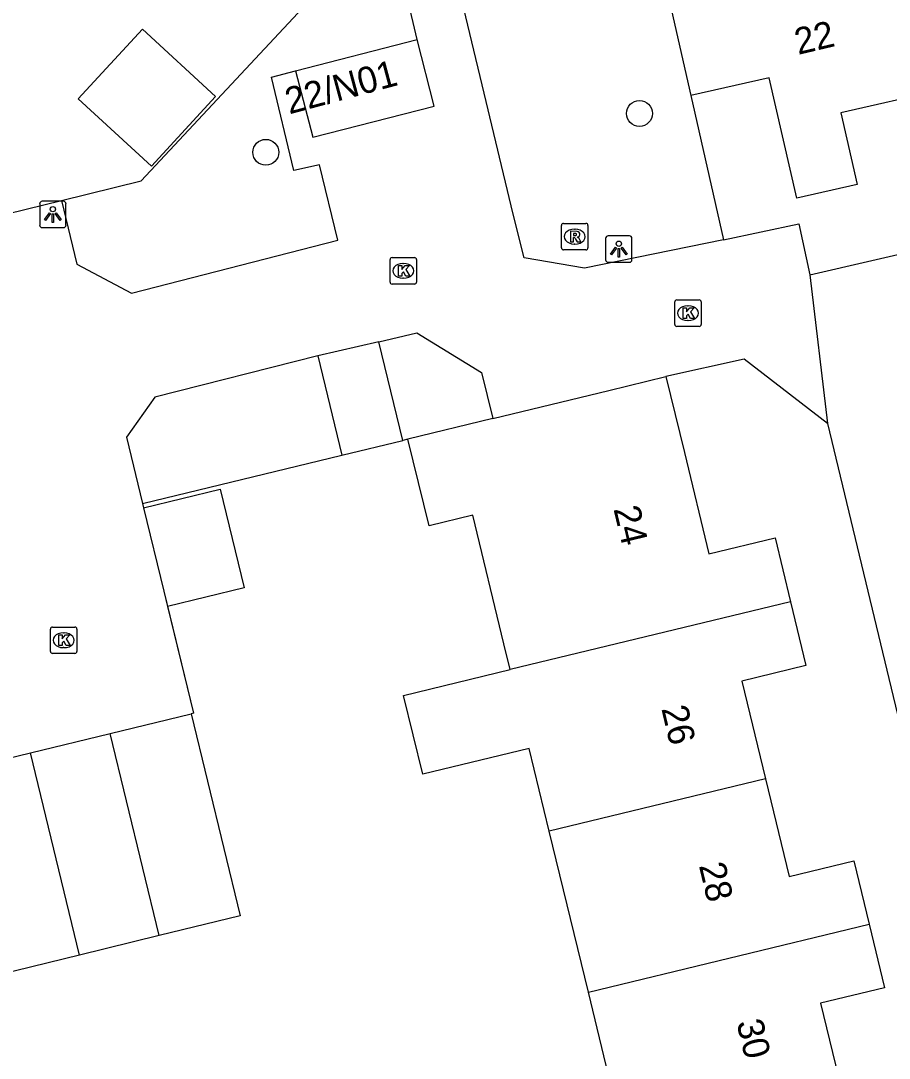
# Model space of a CAD drawing. Extents: x 158461 to 159795, y 387220 to 388672.
# Drawn here: x 159372.18 to 159405.05, y 388083.52 to 388122.78 of the extents above; entities that cross this region are included whole.
import ezdxf

# ---------------------------------------------------------------- set-up
doc = ezdxf.new("R2010")
doc.units = 0
for name, color, linetype in [('IMGEO_Boom', 7, 'Continuous'), ('IMGEO_Groenvoorziening', 7, 'Continuous'), ('IMGEO_Kolk', 7, 'Continuous'), ('IMGEO_Lichtpunt', 7, 'Continuous'), ('IMGEO_Muur', 7, 'Continuous'), ('IMGEO_Pand', 7, 'Continuous'), ('IMGEO_Pand_nummerreeks', 7, 'Continuous'), ('IMGEO_Rioolput', 7, 'Continuous'), ('IMGEO_Voetpad_open', 7, 'Continuous')]:
    doc.layers.add(name, color=color, linetype=linetype)

msp = doc.modelspace()

# ---------------------------------------------------------------- linework, layer by layer
at = {"layer": 'IMGEO_Boom'}
for centre in [(159395.593, 388119.269), (159381.451, 388117.799)]:
    msp.add_circle(centre, 0.489, dxfattribs=at)
at = {"layer": 'IMGEO_Groenvoorziening'}
for points in [[(159373.716, 388115.976), (159376.74, 388116.718), (159386.084, 388126.738)], [(159397.536, 388119.946), (159398.778, 388114.491)], [(159386.833, 388106.942), (159386.642, 388106.896)], [(159376.786, 388104.506), (159384.331, 388106.336)]]:
    msp.add_lwpolyline(points, dxfattribs=at)
at = {"layer": 'IMGEO_Kolk'}
for p, q in [((159386.154, 388112.889), (159386.154, 388113.741)), ((159386.229, 388113.815), (159387.081, 388113.815)), ((159386.642, 388113.595), (159386.667, 388113.595)), ((159387.155, 388113.741), (159387.155, 388112.889)), ((159387.081, 388112.815), (159386.229, 388112.815)), ((159386.665, 388113.035), (159386.64, 388113.035)), ((159396.928, 388111.287), (159396.928, 388112.139)), ((159397.003, 388112.213), (159397.855, 388112.213)), ((159397.416, 388111.993), (159397.441, 388111.993)), ((159397.929, 388112.139), (159397.929, 388111.287)), ((159397.855, 388111.213), (159397.003, 388111.213)), ((159397.439, 388111.433), (159397.414, 388111.433)), ((159373.378, 388099.835), (159374.23, 388099.835)), ((159373.303, 388098.909), (159373.303, 388099.761)), ((159373.791, 388099.615), (159373.816, 388099.615)), ((159374.304, 388099.761), (159374.304, 388098.909)), ((159373.814, 388099.055), (159373.789, 388099.055)), ((159374.23, 388098.835), (159373.378, 388098.835))]:
    msp.add_line(p, q, dxfattribs=at)
for points in [[(159386.154, 388112.889), (159386.154, 388113.741)], [(159386.229, 388113.815), (159387.081, 388113.815)], [(159387.155, 388113.741), (159387.155, 388112.889)], [(159386.475, 388113.515), (159386.598, 388113.515), (159386.598, 388113.364), (159386.728, 388113.515), (159386.892, 388113.515), (159386.746, 388113.364), (159386.899, 388113.115), (159386.747, 388113.115), (159386.662, 388113.279), (159386.598, 388113.212), (159386.598, 388113.115), (159386.475, 388113.115), (159386.475, 388113.515)], [(159387.081, 388112.815), (159386.229, 388112.815)], [(159396.928, 388111.287), (159396.928, 388112.139)], [(159397.003, 388112.213), (159397.855, 388112.213)], [(159397.929, 388112.139), (159397.929, 388111.287)], [(159397.249, 388111.913), (159397.372, 388111.913), (159397.372, 388111.762), (159397.502, 388111.913), (159397.666, 388111.913), (159397.52, 388111.762), (159397.673, 388111.513), (159397.521, 388111.513), (159397.436, 388111.677), (159397.372, 388111.61), (159397.372, 388111.513), (159397.249, 388111.513), (159397.249, 388111.913)], [(159397.855, 388111.213), (159397.003, 388111.213)], [(159373.378, 388099.835), (159374.23, 388099.835)], [(159373.303, 388098.909), (159373.303, 388099.761)], [(159373.624, 388099.535), (159373.747, 388099.535), (159373.747, 388099.384), (159373.877, 388099.535), (159374.041, 388099.535), (159373.895, 388099.384), (159374.048, 388099.135), (159373.896, 388099.135), (159373.811, 388099.299), (159373.747, 388099.232), (159373.747, 388099.135), (159373.624, 388099.135), (159373.624, 388099.535)], [(159374.304, 388099.761), (159374.304, 388098.909)], [(159374.23, 388098.835), (159373.378, 388098.835)]]:
    msp.add_lwpolyline(points, dxfattribs=at)
for centre, start, end in [((159386.231, 388113.739), 91.552, 178.448), ((159386.231, 388113.739), 91.552, 178.448), ((159387.079, 388113.739), 1.552, 88.448), ((159387.079, 388113.739), 1.552, 88.448), ((159386.231, 388112.891), 181.552, 268.448), ((159386.231, 388112.891), 181.552, 268.448), ((159387.079, 388112.891), 271.552, 358.448), ((159387.079, 388112.891), 271.552, 358.448), ((159397.005, 388112.137), 91.552, 178.448), ((159397.005, 388112.137), 91.552, 178.448), ((159397.853, 388112.137), 1.552, 88.448), ((159397.853, 388112.137), 1.552, 88.448), ((159397.005, 388111.289), 181.552, 268.448), ((159397.005, 388111.289), 181.552, 268.448), ((159397.853, 388111.289), 271.552, 358.448), ((159397.853, 388111.289), 271.552, 358.448), ((159373.38, 388099.759), 91.552, 178.448), ((159373.38, 388099.759), 91.552, 178.448), ((159374.228, 388099.759), 1.552, 88.448), ((159374.228, 388099.759), 1.552, 88.448), ((159373.38, 388098.911), 181.552, 268.448), ((159373.38, 388098.911), 181.552, 268.448), ((159374.228, 388098.911), 271.552, 358.448), ((159374.228, 388098.911), 271.552, 358.448)]:
    msp.add_arc(centre, 0.0765, start, end, dxfattribs=at)
for centre, major_axis, ratio, start_param, end_param in [((159386.641, 388113.315), (-0.387, 0.002), 0.722429, 4.712389, 7.853982), ((159386.666, 388113.315), (-0.39, 0.002), 0.717154, 1.570796, 4.712389), ((159397.415, 388111.713), (-0.387, 0.002), 0.722429, 4.712389, 7.853982), ((159397.44, 388111.713), (-0.39, 0.002), 0.717154, 1.570796, 4.712389), ((159373.79, 388099.335), (-0.387, 0.002), 0.722429, 4.712389, 7.853982), ((159373.815, 388099.335), (-0.39, 0.002), 0.717154, 1.570796, 4.712389)]:
    msp.add_ellipse(centre, major_axis=major_axis, ratio=ratio, start_param=start_param, end_param=end_param, dxfattribs=at)
at = {"layer": 'IMGEO_Lichtpunt'}
for p, q in [((159373.797, 388115.945), (159372.989, 388115.945)), ((159373.797, 388115.945), (159372.989, 388115.945)), ((159372.895, 388115.85), (159372.895, 388115.043)), ((159372.895, 388115.85), (159372.895, 388115.043)), ((159373.891, 388115.043), (159373.891, 388115.85)), ((159373.891, 388115.043), (159373.891, 388115.85)), ((159372.989, 388114.949), (159373.797, 388114.949)), ((159372.989, 388114.949), (159373.797, 388114.949)), ((159394.313, 388114.542), (159394.313, 388113.735)), ((159394.313, 388114.542), (159394.313, 388113.735)), ((159395.215, 388114.637), (159394.407, 388114.637)), ((159395.215, 388114.637), (159394.407, 388114.637)), ((159395.309, 388113.735), (159395.309, 388114.542)), ((159395.309, 388113.735), (159395.309, 388114.542)), ((159394.407, 388113.641), (159395.215, 388113.641)), ((159394.407, 388113.641), (159395.215, 388113.641))]:
    msp.add_line(p, q, dxfattribs=at)
for points in [[(159373.269, 388115.514), (159373.308, 388115.486), (159373.12, 388115.224), (159373.082, 388115.251), (159373.269, 388115.514)], [(159373.481, 388115.486), (159373.519, 388115.513), (159373.706, 388115.251), (159373.667, 388115.223), (159373.481, 388115.486)], [(159373.371, 388115.466), (159373.418, 388115.466), (159373.418, 388115.144), (159373.371, 388115.144), (159373.371, 388115.466)], [(159394.687, 388114.206), (159394.726, 388114.178), (159394.538, 388113.916), (159394.5, 388113.943), (159394.687, 388114.206)], [(159394.789, 388114.158), (159394.836, 388114.158), (159394.836, 388113.836), (159394.789, 388113.836), (159394.789, 388114.158)], [(159394.899, 388114.178), (159394.937, 388114.205), (159395.124, 388113.943), (159395.085, 388113.915), (159394.899, 388114.178)]]:
    msp.add_lwpolyline(points, dxfattribs=at)
for centre in [(159373.394, 388115.648), (159394.812, 388114.34)]:
    msp.add_circle(centre, 0.0994, dxfattribs=at)
for centre, start, end in [((159372.989, 388115.85), 90, 180), ((159372.989, 388115.85), 90, 180), ((159373.797, 388115.85), 0, 90), ((159373.797, 388115.85), 0, 90), ((159372.989, 388115.043), 180, 270), ((159372.989, 388115.043), 180, 270), ((159373.797, 388115.043), 270, 0), ((159373.797, 388115.043), 270, 360), ((159394.407, 388114.542), 90, 180), ((159394.407, 388114.542), 90, 180), ((159395.215, 388114.542), 0, 90), ((159395.215, 388114.542), 0, 90), ((159394.407, 388113.735), 180, 270), ((159394.407, 388113.735), 180, 270), ((159395.215, 388113.735), 270, 0), ((159395.215, 388113.735), 270, 360)]:
    msp.add_arc(centre, 0.0946, start, end, dxfattribs=at)
at = {"layer": 'IMGEO_Muur'}
msp.add_lwpolyline([(159377.593, 388101.187), (159378.715, 388096.57), (159378.627, 388096.549)], dxfattribs=at)
at = {"layer": 'IMGEO_Pand'}
for points in [[(159395.752, 388127.784), (159397.536, 388119.946)], [(159379.548, 388119.905), (159377.123, 388117.275), (159374.357, 388119.826), (159376.781, 388122.455), (159379.548, 388119.905)], [(159382.582, 388120.881), (159387.177, 388122.062)], [(159382.582, 388120.881), (159383.228, 388118.369), (159387.822, 388119.55), (159387.177, 388122.062)], [(159406.99, 388120.146), (159403.218, 388119.287), (159403.834, 388116.581), (159401.542, 388116.059), (159400.504, 388120.621), (159397.536, 388119.946)], [(159390.045, 388107.721), (159394.436, 388108.786), (159396.596, 388109.31)], [(159396.596, 388109.31), (159397.294, 388106.434), (159398.224, 388102.6), (159400.723, 388103.207), (159401.309, 388100.789)], [(159390.045, 388107.721), (159386.833, 388106.942)], [(159390.699, 388098.224), (159390.461, 388099.206), (159389.283, 388104.065), (159387.629, 388103.663), (159386.833, 388106.942)], [(159376.825, 388104.345), (159379.73, 388105.051), (159380.639, 388101.314), (159377.734, 388100.608)], [(159376.825, 388104.345), (159377.593, 388101.187), (159377.734, 388100.608)], [(159401.309, 388100.789), (159390.699, 388098.224)], [(159401.309, 388100.789), (159401.894, 388098.377), (159399.47, 388097.789), (159400.366, 388094.093)], [(159392.181, 388092.114), (159391.423, 388095.238), (159387.389, 388094.263), (159386.667, 388097.249), (159390.699, 388098.224)], [(159375.564, 388095.804), (159378.627, 388096.549)], [(159378.627, 388096.549), (159380.486, 388088.903), (159377.418, 388088.157)], [(159372.553, 388095.072), (159375.564, 388095.804)], [(159377.418, 388088.157), (159375.564, 388095.804)], [(159369.488, 388094.327), (159372.553, 388095.072)], [(159374.407, 388087.425), (159372.553, 388095.072)], [(159374.407, 388087.425), (159371.347, 388086.681), (159369.488, 388094.327)], [(159400.366, 388094.093), (159392.181, 388092.114)], [(159400.366, 388094.093), (159401.262, 388090.397), (159403.707, 388090.99), (159404.289, 388088.59)], [(159393.659, 388086.021), (159392.181, 388092.114)], [(159393.659, 388086.021), (159404.289, 388088.59)], [(159404.289, 388088.59), (159404.871, 388086.189), (159402.446, 388085.601), (159403.351, 388081.869), (159401.097, 388081.323), (159401.891, 388078.049)], [(159377.418, 388088.157), (159374.407, 388087.425)], [(159394.313, 388076.211), (159393.541, 388079.394), (159395.17, 388079.789), (159393.659, 388086.021)]]:
    msp.add_lwpolyline(points, dxfattribs=at)
at = {"layer": 'IMGEO_Rioolput'}
for p, q in [((159392.716, 388115.109), (159393.568, 388115.109)), ((159392.641, 388114.183), (159392.641, 388115.035)), ((159393.129, 388114.889), (159393.154, 388114.889)), ((159393.642, 388115.035), (159393.642, 388114.183)), ((159393.152, 388114.329), (159393.127, 388114.329)), ((159393.568, 388114.109), (159392.716, 388114.109))]:
    msp.add_line(p, q, dxfattribs=at)
for points in [[(159392.716, 388115.109), (159393.568, 388115.109)], [(159392.641, 388114.183), (159392.641, 388115.035)], [(159393.23, 388114.807), (159392.978, 388114.809), (159392.978, 388114.409)], [(159393.156, 388114.728), (159393.102, 388114.728), (159393.102, 388114.647)], [(159393.642, 388115.035), (159393.642, 388114.183)], [(159392.978, 388114.409), (159393.102, 388114.409), (159393.102, 388114.571), (159393.113, 388114.571)], [(159393.102, 388114.647), (159393.154, 388114.647)], [(159393.16, 388114.542), (159393.231, 388114.409), (159393.371, 388114.409), (159393.306, 388114.535)], [(159393.568, 388114.109), (159392.716, 388114.109)]]:
    msp.add_lwpolyline(points, dxfattribs=at)
for centre, radius, start, end in [((159392.718, 388115.033), 0.0765, 91.552, 178.448), ((159392.718, 388115.033), 0.0765, 91.552, 178.448), ((159393.566, 388115.033), 0.0765, 1.552, 88.448), ((159393.566, 388115.033), 0.0765, 1.552, 88.448), ((159393.162, 388114.632), 0.0964, 77.0061, 93.1865), ((159393.176, 388114.689), 0.0378, 276.6634, 79.6772), ((159393.229, 388114.697), 0.109, 350.3612, 89.416), ((159393.112, 388114.518), 0.0533, 26.0293, 88.6989), ((159393.138, 388114.836), 0.19, 274.7715, 282.9687), ((159393.227, 388114.697), 0.112, 277.5842, 350.9817), ((159393.211, 388114.482), 0.108, 29.5134, 73.7905), ((159392.718, 388114.185), 0.0765, 181.552, 268.448), ((159392.718, 388114.185), 0.0765, 181.552, 268.448), ((159393.566, 388114.185), 0.0765, 271.552, 358.448), ((159393.566, 388114.185), 0.0765, 271.552, 358.448)]:
    msp.add_arc(centre, radius, start, end, dxfattribs=at)
for centre, major_axis, ratio, start_param, end_param in [((159393.128, 388114.609), (-0.387, 0.002), 0.722429, 4.712389, 7.853982), ((159393.153, 388114.609), (-0.39, 0.002), 0.717154, 1.570796, 4.712389)]:
    msp.add_ellipse(centre, major_axis=major_axis, ratio=ratio, start_param=start_param, end_param=end_param, dxfattribs=at)
at = {"layer": 'IMGEO_Voetpad_open'}
for points in [[(159398.778, 388114.491), (159393.519, 388113.411), (159391.228, 388113.812), (159390.814, 388115.457), (159389.717, 388120.037), (159388.242, 388126.196), (159392.095, 388130.255)], [(159387.177, 388122.062), (159386.084, 388126.738)], [(159352.001, 388125.659), (159364.818, 388113.791), (159373.716, 388115.976)], [(159373.716, 388115.976), (159374.302, 388113.567), (159376.369, 388112.475), (159384.178, 388114.472), (159383.483, 388117.323), (159382.507, 388117.105), (159381.673, 388120.641), (159382.582, 388120.881)], [(159402.036, 388113.167), (159422.012, 388117.782)], [(159398.778, 388114.491), (159401.629, 388115.096), (159402.036, 388113.167)], [(159402.036, 388113.167), (159402.706, 388107.54)], [(159385.735, 388110.632), (159387.162, 388110.962), (159389.618, 388109.47), (159390.045, 388107.721)], [(159385.735, 388110.632), (159383.418, 388110.096)], [(159386.642, 388106.896), (159385.735, 388110.632)], [(159383.418, 388110.096), (159377.256, 388108.54), (159376.175, 388107.02), (159376.786, 388104.506)], [(159383.418, 388110.096), (159384.331, 388106.336)], [(159402.706, 388107.54), (159399.556, 388109.978), (159396.596, 388109.31)], [(159402.706, 388107.54), (159409.368, 388079.848)], [(159384.331, 388106.336), (159386.642, 388106.896)], [(159376.786, 388104.506), (159376.825, 388104.345)], [(159377.734, 388100.608), (159378.715, 388096.57), (159378.627, 388096.549)]]:
    msp.add_lwpolyline(points, dxfattribs=at)

# ---------------------------------------------------------------- texts
at = {"layer": 'IMGEO_Pand_nummerreeks'}
for s, rotation, p in [('22', 13.2903, (159401.596, 388121.484)), ('22/N01', 15.0565, (159382.34, 388119.232)), ('24', 283.4611, (159394.606, 388104.305)), ('26', 283.4611, (159396.417, 388096.75)), ('28', 283.4611, (159397.838, 388090.811)), ('30', 283.4611, (159399.259, 388084.874))]:
    msp.add_text(s, height=1, rotation=rotation, dxfattribs=at).set_placement(p)

doc.saveas('drawing.dxf')
